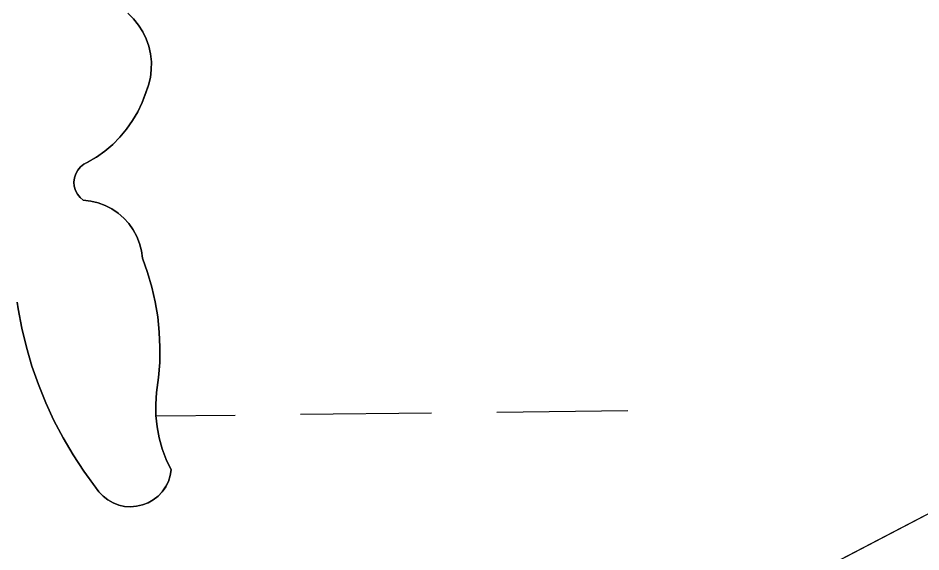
# Model space of a CAD drawing. Extents: x 3684037 to 3722149, y 433263 to 459021.
# Drawn here: x 3710409.8 to 3710630.6, y 455531.4 to 455661.9 of the extents above; entities that cross this region are included whole.
import ezdxf

# ---------------------------------------------------------------- set-up
doc = ezdxf.new("R2010")
doc.units = 0
doc.layers.add('V-TOPO-SHOR', color=7, linetype='Continuous')
doc.layers.add('V-WETL-SWMP', color=7, linetype='Continuous')

msp = doc.modelspace()

# ---------------------------------------------------------------- linework, layer by layer
at = {"layer": 'V-TOPO-SHOR'}
for points in [[(3710436.66, 455663.06), (3710438.04, 455661.71), (3710439.25, 455660.2), (3710440.29, 455658.57), (3710441.13, 455656.83), (3710441.77, 455655), (3710442.19, 455653.12), (3710442.4, 455651.2), (3710442.38, 455649.26), (3710442.15, 455647.34), (3710441.69, 455645.46), (3710441.03, 455643.65), (3710440.14, 455641.28), (3710439.06, 455639), (3710437.79, 455636.82), (3710436.33, 455634.75)], [(3710436.33, 455634.75), (3710434.71, 455632.81), (3710432.94, 455631.02), (3710431.02, 455629.38), (3710428.96, 455627.9), (3710426.8, 455626.61), (3710425.87, 455626.14), (3710425.06, 455625.5), (3710424.39, 455624.71), (3710423.88, 455623.81), (3710423.57, 455622.82), (3710423.45, 455621.8), (3710423.53, 455620.76), (3710423.82, 455619.77), (3710424.29, 455618.85), (3710424.94, 455618.04), (3710425.73, 455617.38), (3710427.56, 455617.16), (3710429.35, 455616.73), (3710431.08, 455616.09), (3710432.72, 455615.24), (3710434.25, 455614.21), (3710435.64, 455613), (3710436.88, 455611.63), (3710437.95, 455610.12), (3710438.82, 455608.5), (3710439.5, 455606.79), (3710439.97, 455605), (3710440.22, 455603.18), (3710441.47, 455599.68), (3710442.51, 455596.11), (3710443.33, 455592.49), (3710443.94, 455588.82), (3710444.32, 455585.12), (3710444.49, 455581.41), (3710444.43, 455577.69), (3710444.15, 455573.99), (3710443.65, 455570.31), (3710443.46, 455567.53), (3710443.51, 455564.75), (3710443.8, 455561.98), (3710444.32, 455559.25), (3710445.07, 455556.57), (3710446.05, 455553.97), (3710447.25, 455551.46), (3710447, 455550.01), (3710446.54, 455548.6), (3710445.89, 455547.29), (3710445.04, 455546.08), (3710444.03, 455545.01), (3710442.87, 455544.1), (3710441.59, 455543.37), (3710440.22, 455542.84), (3710438.78, 455542.51), (3710437.32, 455542.4), (3710435.85, 455542.5), (3710434.41, 455542.81), (3710433.03, 455543.34), (3710431.75, 455544.06), (3710430.58, 455544.96), (3710429.56, 455546.02), (3710428.71, 455547.22), (3710425.88, 455551.09), (3710423.25, 455555.1), (3710420.81, 455559.24), (3710418.58, 455563.49), (3710416.56, 455567.84), (3710414.76, 455572.29), (3710413.18, 455576.82), (3710411.82, 455581.42), (3710410.69, 455586.08), (3710409.79, 455590.79), (3710409.57, 455592.41)], [(3709964.53, 455209.25), (3710104.08, 455268.26), (3710148.49, 455288.11), (3710166.49, 455301.48), (3710187.89, 455315.24), (3710201.59, 455324.42), (3710262.27, 455355.54), (3710450.65, 455445.86), (3710646.39, 455547.98)]]:
    msp.add_lwpolyline(points, dxfattribs=at)
at = {"layer": 'V-WETL-SWMP'}
for p, q in [((3710438.04, 455661.71), (3710436.66, 455663.06)), ((3710439.26, 455660.2), (3710438.04, 455661.71)), ((3710440.29, 455658.57), (3710439.26, 455660.2)), ((3710441.13, 455656.83), (3710440.29, 455658.57)), ((3710441.77, 455655), (3710441.13, 455656.83)), ((3710442.19, 455653.12), (3710441.77, 455655)), ((3710442.4, 455651.2), (3710442.19, 455653.12)), ((3710442.38, 455649.26), (3710442.4, 455651.2)), ((3710442.15, 455647.34), (3710442.38, 455649.26)), ((3710440.14, 455641.28), (3710441.69, 455645.46)), ((3710441.69, 455645.46), (3710442.15, 455647.34)), ((3710439.06, 455639), (3710440.14, 455641.28)), ((3710437.78, 455636.82), (3710439.06, 455639)), ((3710436.33, 455634.75), (3710437.78, 455636.82)), ((3710434.71, 455632.81), (3710436.33, 455634.75)), ((3710432.94, 455631.02), (3710434.71, 455632.81)), ((3710431.02, 455629.38), (3710432.94, 455631.02)), ((3710425.87, 455626.14), (3710428.96, 455627.9)), ((3710428.96, 455627.9), (3710431.02, 455629.38)), ((3710425.06, 455625.5), (3710425.87, 455626.14)), ((3710423.56, 455622.82), (3710423.88, 455623.81)), ((3710423.88, 455623.81), (3710424.39, 455624.71)), ((3710424.39, 455624.71), (3710425.06, 455625.5)), ((3710423.45, 455621.8), (3710423.56, 455622.82)), ((3710423.53, 455620.76), (3710423.45, 455621.8)), ((3710423.82, 455619.77), (3710423.53, 455620.76)), ((3710424.29, 455618.85), (3710423.82, 455619.77)), ((3710424.94, 455618.04), (3710424.29, 455618.85)), ((3710425.73, 455617.38), (3710424.94, 455618.04)), ((3710427.56, 455617.16), (3710425.73, 455617.38)), ((3710429.35, 455616.73), (3710427.56, 455617.16)), ((3710431.08, 455616.09), (3710429.35, 455616.73)), ((3710432.72, 455615.24), (3710431.08, 455616.09)), ((3710434.25, 455614.21), (3710432.72, 455615.24)), ((3710435.64, 455613), (3710434.25, 455614.21)), ((3710436.88, 455611.63), (3710435.64, 455613)), ((3710437.94, 455610.12), (3710436.88, 455611.63)), ((3710438.82, 455608.5), (3710437.94, 455610.12)), ((3710439.5, 455606.79), (3710438.82, 455608.5)), ((3710439.97, 455605), (3710439.5, 455606.79)), ((3710440.22, 455603.18), (3710439.97, 455605)), ((3710441.47, 455599.68), (3710440.22, 455603.18)), ((3710442.51, 455596.11), (3710441.47, 455599.68)), ((3710443.33, 455592.49), (3710442.51, 455596.11)), ((3710409.57, 455592.41), (3710409.79, 455590.79)), ((3710443.94, 455588.82), (3710443.33, 455592.49)), ((3710409.79, 455590.79), (3710410.69, 455586.08)), ((3710444.32, 455585.12), (3710443.94, 455588.82)), ((3710410.69, 455586.08), (3710411.82, 455581.42)), ((3710444.49, 455581.41), (3710444.32, 455585.12)), ((3710411.82, 455581.42), (3710413.18, 455576.82)), ((3710444.43, 455577.69), (3710444.49, 455581.41)), ((3710444.15, 455573.99), (3710444.43, 455577.69)), ((3710413.18, 455576.82), (3710414.76, 455572.29)), ((3710443.65, 455570.31), (3710444.15, 455573.99)), ((3710414.76, 455572.29), (3710416.56, 455567.84)), ((3710443.46, 455567.53), (3710443.65, 455570.31)), ((3710416.56, 455567.84), (3710418.58, 455563.49)), ((3710443.51, 455564.75), (3710443.46, 455567.53)), ((3710526.89, 455565.57), (3710558.89, 455565.95)), ((3710443.8, 455561.98), (3710443.51, 455564.75)), ((3710443.53, 455564.6), (3710462.89, 455564.83)), ((3710478.89, 455565.01), (3710510.89, 455565.39)), ((3710418.58, 455563.49), (3710420.81, 455559.24)), ((3710444.32, 455559.25), (3710443.8, 455561.98)), ((3710420.81, 455559.24), (3710423.25, 455555.1)), ((3710445.07, 455556.57), (3710444.32, 455559.25)), ((3710423.25, 455555.1), (3710425.88, 455551.09)), ((3710446.05, 455553.97), (3710445.07, 455556.57)), ((3710447.25, 455551.46), (3710446.05, 455553.97)), ((3710425.88, 455551.09), (3710429.56, 455546.02)), ((3710447, 455550.01), (3710447.25, 455551.46)), ((3710445.88, 455547.29), (3710446.54, 455548.61)), ((3710446.54, 455548.61), (3710447, 455550.01)), ((3710444.03, 455545.01), (3710445.04, 455546.08)), ((3710445.04, 455546.08), (3710445.88, 455547.29)), ((3710646.39, 455547.98), (3710450.65, 455445.86)), ((3710429.56, 455546.02), (3710430.58, 455544.96)), ((3710430.58, 455544.96), (3710431.75, 455544.06)), ((3710431.75, 455544.06), (3710433.03, 455543.34)), ((3710441.59, 455543.37), (3710442.87, 455544.1)), ((3710442.87, 455544.1), (3710444.03, 455545.01)), ((3710433.03, 455543.34), (3710434.41, 455542.81)), ((3710434.41, 455542.81), (3710435.85, 455542.5)), ((3710435.85, 455542.5), (3710437.32, 455542.39)), ((3710437.32, 455542.39), (3710438.78, 455542.51)), ((3710438.78, 455542.51), (3710440.22, 455542.84)), ((3710440.22, 455542.84), (3710441.59, 455543.37))]:
    msp.add_line(p, q, dxfattribs=at)

doc.saveas('drawing.dxf')
